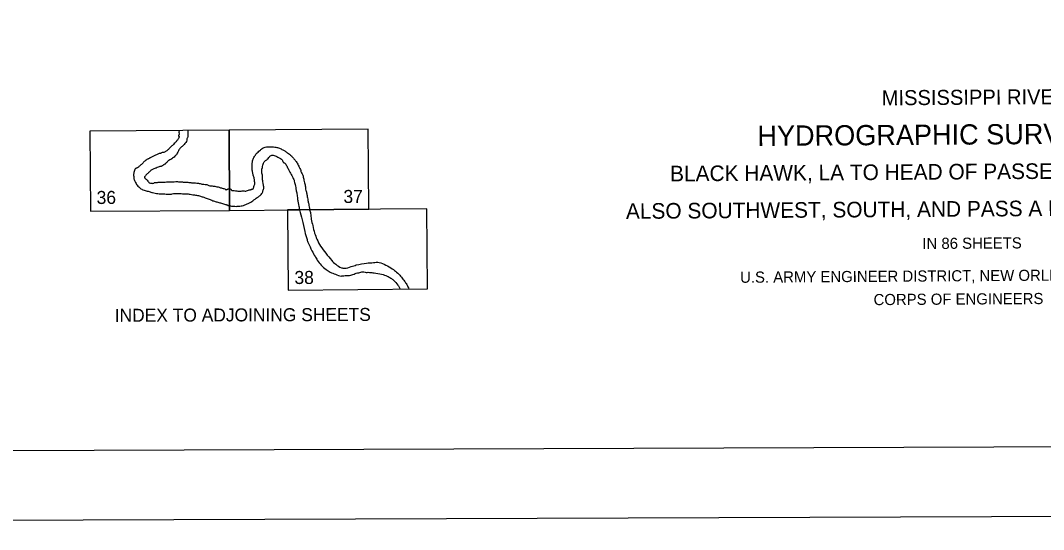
# Model space of a CAD drawing. Extents: x 3392644 to 3430565, y 576657 to 602123.
# Drawn here: x 3416383 to 3425559, y 577240 to 581804 of the extents above; entities that cross this region are included whole.
import ezdxf

# ---------------------------------------------------------------- set-up
doc = ezdxf.new("R2010")
doc.units = 0
for name, color, linetype in [('G-ANNO-NPLT', 7, 'Continuous'), ('V-ANNO-NPLT', 7, 'Continuous'), ('V-ANNO-SYMB', 7, 'Continuous'), ('V-ANNO-TEXT', 7, 'Continuous')]:
    doc.layers.add(name, color=color, linetype=linetype)

msp = doc.modelspace()

# ---------------------------------------------------------------- linework, layer by layer
at = {"layer": 'G-ANNO-NPLT'}
msp.add_lwpolyline([(3393314.9, 577240), (3429981.3, 577373.3), (3429893.5, 601539.8), (3393227, 601406.5)], close=True, dxfattribs=at)
at = {"layer": 'V-ANNO-NPLT'}
for points in [[(3417010.5, 580093.8), (3418259.4, 580101.8), (3418254.5, 580819.9), (3417006.2, 580812), (3417010.5, 580093.8)], [(3418259.4, 580101.8), (3419508.3, 580110.9), (3419502.8, 580829), (3418254.5, 580819.9), (3418259.4, 580101.8)], [(3418785, 579387.3), (3420034.5, 579396.8), (3420028.7, 580115), (3418779.8, 580105.4), (3418785, 579387.3)]]:
    msp.add_lwpolyline(points, dxfattribs=at)
for points in [[(3417805.8, 580817.6), (3417804.9, 580805), (3417804.9, 580799.7), (3417806.5, 580796.7), (3417808, 580793.7), (3417808, 580786.9), (3417805, 580779.4), (3417802, 580774.1), (3417801.3, 580771.1), (3417802.1, 580768.1), (3417805.8, 580763.6), (3417805.8, 580760.6), (3417805.1, 580755.4), (3417801.4, 580747.1), (3417787.2, 580726.7), (3417770, 580708.6), (3417755, 580692), (3417736.3, 580674.7), (3417723.6, 580662.6), (3417704.9, 580643.7), (3417695.9, 580636.2), (3417685.4, 580629.4), (3417682.4, 580627.8)], [(3417885.5, 580817.7), (3417884.6, 580796.2), (3417885.4, 580776.7), (3417881, 580751.9), (3417876.5, 580743.6), (3417875, 580731.6), (3417865.4, 580709.7), (3417850.4, 580692.4), (3417838.4, 580679.5), (3417816, 580660.7), (3417809.3, 580649.4), (3417793.6, 580623.7), (3417786.1, 580605.7), (3417777.9, 580595.9), (3417760.7, 580580)], [(3418480.8, 580386.3), (3418471.9, 580415.9), (3418465.2, 580445.1), (3418461.3, 580479.1), (3418460.2, 580508.4), (3418464.8, 580535.8), (3418467.6, 580553.8), (3418481.6, 580584.1), (3418499.5, 580610.6), (3418530.5, 580638.1), (3418550.3, 580655.2), (3418589.9, 580671.4), (3418620, 580671.5), (3418665.4, 580668.8), (3418697.5, 580661.4), (3418728.7, 580648.3), (3418755.1, 580634.2), (3418777.8, 580617.3), (3418812.9, 580590), (3418830.9, 580569.3), (3418850.8, 580546.7)], [(3417682.4, 580627.8), (3417670, 580621.4), (3417661, 580621.4), (3417657.3, 580621.4), (3417649.8, 580616.8), (3417643.8, 580613.8), (3417638.5, 580612.3), (3417632.5, 580612.3), (3417626.5, 580610), (3417616.8, 580605.4), (3417589, 580594.8), (3417563.5, 580581.2), (3417553.8, 580575.1), (3417544.8, 580571.3), (3417536.6, 580566.8), (3417528.3, 580563), (3417521.6, 580559.2), (3417511.1, 580553.2), (3417503.6, 580547.9), (3417493.8, 580540.3), (3417487.1, 580532.8), (3417481.9, 580524.5), (3417475.2, 580517.7), (3417463.2, 580510.1), (3417458.7, 580506.4)], [(3417760.7, 580580), (3417748.3, 580569.8), (3417731.1, 580558.5), (3417715.4, 580548.7), (3417703.4, 580540.3), (3417695.9, 580532), (3417685.4, 580522.2), (3417680.2, 580516.9), (3417673.4, 580513.2), (3417665.2, 580508.6), (3417659.2, 580504.1), (3417650.2, 580498), (3417645, 580495.8), (3417634.5, 580494.2), (3417619.5, 580488.9), (3417599.2, 580480.6), (3417588, 580476.8), (3417573, 580469.9), (3417561, 580466.1), (3417550.5, 580458.6), (3417546, 580454.1)], [(3418554.4, 580386.7), (3418555, 580406.7), (3418551.1, 580426.5), (3418548.2, 580443.5), (3418547.2, 580460.5), (3418547.2, 580470), (3418550, 580477.6), (3418552.8, 580484.2), (3418557.4, 580507.8), (3418562.1, 580523.9), (3418569.6, 580535.3), (3418586.5, 580552.3), (3418596.9, 580559.9), (3418611, 580576), (3418621.3, 580586.5), (3418631.7, 580595), (3418643.9, 580596), (3418658.1, 580594.2), (3418692.1, 580579.2), (3418715.7, 580566), (3418730.9, 580553.8), (3418743.2, 580530.2), (3418750.8, 580526.5), (3418771.7, 580500.1), (3418786.9, 580469), (3418800.2, 580445.4), (3418823, 580403)], [(3417458.7, 580506.4), (3417450.1, 580497.7), (3417441.1, 580490.1), (3417431.3, 580482.6), (3417424.6, 580479.6), (3417418.6, 580478), (3417415.6, 580476.5), (3417409.6, 580467.5), (3417403.7, 580450.9), (3417399.2, 580432.8), (3417397.8, 580420.1), (3417399.3, 580406.5), (3417400.9, 580388.5), (3417402.4, 580378.7), (3417409.3, 580362.2), (3417419.8, 580341.2), (3417429.7, 580327.7), (3417445.5, 580312)], [(3418850.8, 580546.7), (3418870.2, 580516), (3418889.2, 580478.3), (3418897.8, 580459.4), (3418898.8, 580450), (3418903.5, 580439.6), (3418914.9, 580417.9), (3418923.6, 580382.1), (3418934.1, 580338.7), (3418939.9, 580305.6), (3418942.8, 580280.1), (3418947.6, 580265)], [(3417546, 580454.1), (3417536.6, 580443.1), (3417529.1, 580436.3), (3417520.2, 580428), (3417514.9, 580422.7), (3417504.5, 580411.4), (3417500, 580404.6), (3417494.7, 580398.6), (3417495.5, 580394.9), (3417497.8, 580391.9), (3417500, 580389.6), (3417511.3, 580379.9), (3417525.7, 580363.4), (3417536.2, 580351.4), (3417542.2, 580347.7), (3417556.5, 580345.5), (3417570.8, 580344), (3417586.5, 580350.1), (3417599.3, 580350.1), (3417609.8, 580351.7), (3417617.3, 580353.2), (3417631.6, 580354.7), (3417642.8, 580354.8), (3417650.4, 580355.6), (3417661.6, 580355.6), (3417702.9, 580356.5)], [(3418257.3, 580294.1), (3418269.4, 580291.3), (3418274.2, 580284.7), (3418289.3, 580280), (3418311.9, 580277.2), (3418333.7, 580274.5), (3418372.3, 580275.6), (3418390.3, 580275.6), (3418404.4, 580273.8), (3418419.5, 580279.5), (3418435.5, 580285.2), (3418441.2, 580284.3), (3418446.9, 580284.3), (3418451.6, 580287.2), (3418456.3, 580292.9), (3418459.1, 580291.9), (3418464.8, 580291), (3418474.2, 580302.4), (3418481.6, 580330.8), (3418486.3, 580343.1), (3418483.4, 580359.1), (3418480.5, 580389.3)], [(3418259, 580142), (3418294.5, 580138.3), (3418338.9, 580138.5), (3418384.1, 580146.2), (3418426.5, 580164.3), (3418436.9, 580168.1), (3418448.2, 580173.8), (3418487.7, 580203.2), (3418527.3, 580230.8), (3418536.7, 580239.3), (3418548, 580251.6), (3418558.3, 580275.3), (3418565.7, 580305.6), (3418560.9, 580337.7), (3418555.1, 580374.5), (3418554.1, 580392.4)], [(3418823, 580403), (3418836.8, 580371.4), (3418846.4, 580333.6), (3418852.1, 580306.2), (3418856.9, 580277), (3418860.8, 580259)], [(3417445.5, 580312), (3417470.7, 580291.4), (3417482, 580286.9), (3417521.1, 580275), (3417538.4, 580270.6), (3417568.5, 580260.9), (3417615.8, 580252.8), (3417640.6, 580249.9), (3417677.4, 580248.5), (3417704.4, 580247.1), (3417732.2, 580247.2), (3417742.7, 580248.8), (3417770.5, 580253.4), (3417783.3, 580253.4), (3417802.1, 580252)], [(3417702.9, 580356.5), (3417731.1, 580356.2), (3417763.4, 580358.6), (3417791.9, 580359.5)], [(3417791.9, 580359.5), (3417828, 580356.6), (3417860.3, 580354.5), (3417906.1, 580350.9), (3417918.9, 580349.4), (3417965.4, 580346.6), (3417994.7, 580341.4), (3418028.6, 580335.5), (3418054.1, 580332.6), (3418081.2, 580322.9), (3418111.2, 580320), (3418126.3, 580317.8), (3418165.3, 580308.9), (3418192.4, 580300)], [(3418192.4, 580300), (3418222.4, 580289.5), (3418226.8, 580286.8), (3418231.2, 580287.4), (3418237.3, 580290.2), (3418242.9, 580292.9), (3418245.6, 580294.1), (3418252.9, 580293.5), (3418257.3, 580294.1)], [(3417802.1, 580252), (3417823.8, 580252.8), (3417850.9, 580249.2), (3417876.4, 580249.3), (3417916.2, 580244.1), (3417943.3, 580240.5), (3417980.1, 580233.8), (3418013.2, 580224.2), (3418041, 580215.3), (3418075.6, 580202.6), (3418108.7, 580188.4), (3418138, 580179.5), (3418170.4, 580170.6), (3418203.4, 580159.5)], [(3418860.8, 580259), (3418867.1, 580218), (3418871.9, 580181.1), (3418878.6, 580151.9), (3418882.5, 580129.2), (3418886.3, 580105.6)], [(3418947.6, 580265), (3418953.8, 580235.3), (3418961.5, 580190), (3418968.3, 580159.7), (3418973.1, 580132.4), (3418976.9, 580106.9)], [(3418203.4, 580159.5), (3418222.9, 580153.5), (3418229.5, 580153), (3418234, 580152.4), (3418238.4, 580151.9), (3418240.6, 580149.7), (3418242.3, 580148), (3418245.6, 580145.3), (3418250.6, 580144.7), (3418259, 580142)], [(3418886.4, 580105.6), (3418909.3, 580018), (3418933.9, 579912.7), (3418953.6, 579839.8), (3418965.1, 579810.6), (3418997.7, 579737.8), (3419025.5, 579689.2), (3419045, 579655.2)], [(3418976.9, 580106.9), (3418985.2, 580073.4), (3418991.9, 580021.5), (3419005, 579964.8), (3419021.5, 579898.4), (3419042.7, 579843.3), (3419075.3, 579781.8), (3419122.5, 579717.1), (3419174.6, 579652.5)], [(3419045, 579655.2), (3419079.9, 579610.8), (3419123.8, 579570.4), (3419161.2, 579547.9), (3419208.2, 579528.6), (3419261.7, 579512.6), (3419271.4, 579514.2), (3419321.6, 579517.6), (3419345.9, 579521), (3419384.7, 579534.1), (3419428.4, 579545.6), (3419464, 579550.6), (3419483.5, 579545.8), (3419491.6, 579545.8), (3419514.3, 579545.9), (3419554.8, 579541.2), (3419622.9, 579528.5), (3419673.1, 579512.4), (3419704, 579494.7), (3419728.3, 579477), (3419769.3, 579430.4), (3419777.1, 579419.5), (3419788.9, 579395)], [(3419174.6, 579652.5), (3419211.1, 579617.8), (3419261.4, 579587.2), (3419290.6, 579582.4), (3419348.9, 579597.2), (3419395.8, 579612), (3419488.1, 579628.5), (3419549.6, 579633.6), (3419599.8, 579635.4), (3419661.4, 579611.3), (3419718.3, 579577.5), (3419757.2, 579548.4), (3419793, 579511.3), (3419820.7, 579475.7), (3419843.5, 579445), (3419858.9, 579415.3), (3419867.9, 579396.4)]]:
    msp.add_spline(points, degree=3, dxfattribs=at)
at = {"layer": 'V-ANNO-SYMB'}
msp.add_lwpolyline([(3396062.7, 577875.1), (3429145.7, 577995.3), (3429062.4, 600911.8), (3395979.4, 600791.5), (3396062.7, 577875.1)], dxfattribs=at)

# ---------------------------------------------------------------- texts
at = {"layer": 'V-ANNO-NPLT'}
for s, height, p in [('37', 117, (3419280.4, 580167.7)), ('36', 117, (3417066.7, 580158.7)), ('38', 117, (3418841, 579441.2)), ('INDEX TO ADJOINING SHEETS', 116.66, (3417229.1, 579102))]:
    msp.add_text(s, height=height, rotation=0.2083, dxfattribs=at).set_placement(p)
at = {"layer": 'V-ANNO-TEXT'}
for s, height, p in [('MISSISSIPPI RIVER', 135, (3424108, 581043.2)), ('HYDROGRAPHIC SURVEY 2013', 181.7, (3422993.3, 580678.8)), ('BLACK HAWK, LA TO HEAD OF PASSES, LA', 140, (3422210.1, 580361.3)), ('ALSO SOUTHWEST, SOUTH, AND PASS A LOUTRE.', 140, (3421814.3, 580025)), ('IN 86 SHEETS', 100, (3424472.7, 579754.4)), ('U.S. ARMY ENGINEER DISTRICT, NEW ORLEANS,', 100, (3422837.9, 579452)), ('CORPS OF ENGINEERS', 100, (3424035.2, 579251.5))]:
    msp.add_text(s, height=height, rotation=0.38407, dxfattribs=at).set_placement(p)

doc.saveas('drawing.dxf')
